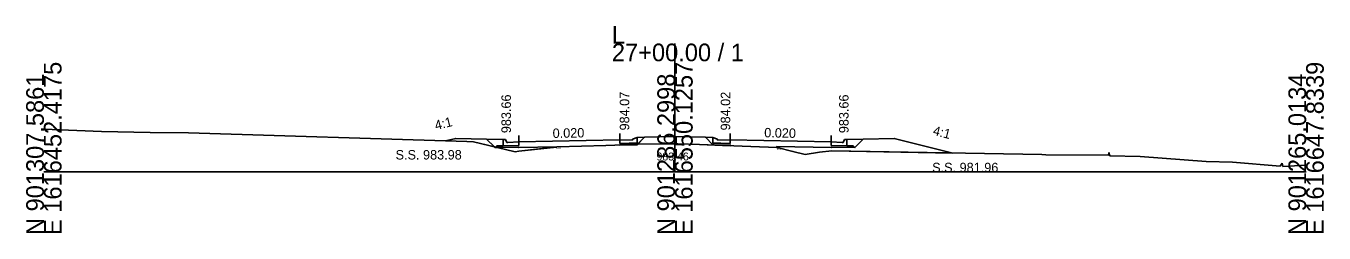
# Model space of a CAD drawing. Extents: x 1009 to 7438, y -1586 to 7964.
# Drawn here: x 2032.1 to 2237.7, y 4914 to 4946.9 of the extents above; entities that cross this region are included whole.
import ezdxf

# ---------------------------------------------------------------- set-up
doc = ezdxf.new("R2010")
doc.units = 0
for name, color, linetype in [('Exist Cross Section Cell', 7, 'Continuous'), ('Exist XS Center Line Elevation Label', 7, 'Continuous'), ('Exist XS Ground Line', 7, 'Continuous'), ('Prop XS Dump Level', 7, 'Continuous'), ('Prop XS Earthwork Shape', 7, 'Continuous'), ('Prop XS EOT Tick Mark', 7, 'Continuous'), ('Prop XS Finish Grade', 7, 'Continuous'), ('Prop XS Finish Grade CurbGutter', 7, 'Continuous'), ('Prop XS Finish Grade Earthwork', 7, 'Continuous'), ('Prop XS Finish Grade Pavement', 7, 'Continuous'), ('Prop XS Hydro Elevations', 7, 'Continuous'), ('Prop XS Pvmt Edge Slope', 7, 'Continuous'), ('Prop XS SE Text', 7, 'Continuous'), ('Prop XS Side Slope Text', 7, 'Continuous'), ('Prop XS SS Elevation Text', 7, 'Continuous'), ('Prop XS Subgrade CurbGutter', 7, 'Continuous'), ('Prop XS Subgrade Earthwork', 7, 'Continuous')]:
    doc.layers.add(name, color=color, linetype=linetype)

msp = doc.modelspace()

# ---------------------------------------------------------------- linework, layer by layer
at = {"layer": 'Exist Cross Section Cell'}
for p, q in [((2134.89, 4923.73), (2134.89, 4944.1)), ((2034.89, 4923.73), (2134.89, 4923.73)), ((2134.89, 4923.73), (2234.89, 4923.73))]:
    msp.add_line(p, q, dxfattribs=at)
at = {"layer": 'Exist XS Ground Line'}
for p, q in [((2034.89, 4930.52), (2044, 4930.17)), ((2044, 4930.17), (2051.73, 4930)), ((2051.73, 4930), (2057.78, 4929.95)), ((2057.78, 4929.95), (2101.91, 4928.54)), ((2101.91, 4928.54), (2102.99, 4928.5)), ((2102.99, 4928.5), (2109.54, 4926.94)), ((2129.05, 4928.13), (2133.45, 4928.22)), ((2133.45, 4928.22), (2134.89, 4928.19)), ((2134.89, 4928.19), (2135.33, 4928.18)), ((2135.33, 4928.18), (2138.79, 4928.1)), ((2109.54, 4926.94), (2110.16, 4927.01)), ((2110.16, 4927.01), (2116.2, 4927.7)), ((2116.2, 4927.7), (2123.91, 4927.95)), ((2123.91, 4927.95), (2128.14, 4928.1)), ((2128.14, 4928.1), (2129.05, 4928.13)), ((2138.79, 4928.1), (2146.91, 4927.77)), ((2146.91, 4927.77), (2151.08, 4927.59)), ((2151.08, 4927.59), (2153.57, 4927)), ((2153.57, 4927), (2155.53, 4926.52)), ((2155.53, 4926.52), (2157.78, 4926.85)), ((2157.78, 4926.85), (2159.76, 4927.07)), ((2159.76, 4927.07), (2193.04, 4926.48)), ((2193.04, 4926.48), (2193.66, 4926.47)), ((2193.66, 4926.47), (2203.57, 4926.4)), ((2203.57, 4926.4), (2203.62, 4926.82)), ((2203.62, 4926.82), (2203.8, 4926.28)), ((2203.8, 4926.28), (2208.58, 4926.17)), ((2208.58, 4926.17), (2219.04, 4925.38)), ((2219.04, 4925.38), (2223.21, 4925.27)), ((2223.21, 4925.27), (2230.8, 4924.63)), ((2230.8, 4924.63), (2231.09, 4925.12)), ((2231.09, 4925.12), (2231.21, 4924.61)), ((2231.21, 4924.61), (2234.89, 4924.83))]:
    msp.add_line(p, q, dxfattribs=at)
at = {"layer": 'Prop XS Dump Level'}
for p, q in [((2110.14, 4928.51), (2126.14, 4928.83)), ((2110.14, 4928.51), (2126.14, 4928.83)), ((2143.64, 4928.83), (2159.64, 4928.51)), ((2143.64, 4928.83), (2159.64, 4928.51))]:
    msp.add_line(p, q, dxfattribs=at)
at = {"layer": 'Prop XS Earthwork Shape'}
for points in [[(2105.05, 4928.95), (2100.14, 4929.05), (2098.55, 4928.65), (2101.91, 4928.54), (2102.99, 4928.5), (2106.29, 4927.72)], [(2129.05, 4928.13), (2133.45, 4928.22), (2134.89, 4928.19), (2135.33, 4928.18), (2138.79, 4928.1), (2143.64, 4927.9), (2143.64, 4927.92), (2143.64, 4928), (2140.9, 4928.06), (2139.72, 4929.24), (2139.67, 4929.24), (2134.89, 4929.34), (2130.12, 4929.24), (2130.07, 4929.24), (2128.95, 4928.12)], [(2157.78, 4926.85), (2159.76, 4927.07), (2178.92, 4926.73), (2169.64, 4929.05), (2164.73, 4928.95), (2163.39, 4927.61), (2159.64, 4927.68), (2159.64, 4927.6), (2151.02, 4927.77), (2151.02, 4927.59), (2151.08, 4927.59), (2153.57, 4927), (2155.53, 4926.52)], [(2106.29, 4927.72), (2106.46, 4927.67), (2106.39, 4927.61)], [(2106.71, 4927.61), (2106.39, 4927.61), (2106.46, 4927.67)], [(2109.54, 4926.94), (2110.16, 4927.01), (2116.11, 4927.69), (2116.11, 4927.72), (2110.14, 4927.6), (2110.14, 4927.68), (2106.71, 4927.61)], [(2126.14, 4928), (2126.14, 4928.03), (2128.14, 4928.1), (2128.83, 4928.12), (2128.89, 4928.06)], [(2128.83, 4928.12), (2128.95, 4928.12), (2128.89, 4928.06)]]:
    msp.add_lwpolyline(points, close=True, dxfattribs=at)
at = {"layer": 'Prop XS EOT Tick Mark'}
for p, q in [((2110.14, 4928.51), (2110.14, 4929.51)), ((2126.14, 4928.83), (2126.14, 4929.83)), ((2143.64, 4928.83), (2143.64, 4929.83)), ((2159.64, 4928.51), (2159.64, 4929.51))]:
    msp.add_line(p, q, dxfattribs=at)
at = {"layer": 'Prop XS Finish Grade'}
for p, q in [((2107.64, 4928.89), (2105.05, 4928.95)), ((2128.89, 4929.21), (2130.12, 4929.24)), ((2140.89, 4929.21), (2139.67, 4929.24)), ((2162.14, 4928.89), (2164.73, 4928.95))]:
    msp.add_line(p, q, dxfattribs=at)
at = {"layer": 'Prop XS Finish Grade CurbGutter'}
for p, q in [((2107.64, 4928.89), (2107.89, 4928.89)), ((2107.89, 4928.89), (2108.02, 4928.86)), ((2108.11, 4928.77), (2108.02, 4928.86)), ((2108.18, 4928.52), (2108.11, 4928.77)), ((2108.27, 4928.43), (2108.18, 4928.52)), ((2108.39, 4928.41), (2108.27, 4928.43)), ((2110.14, 4928.51), (2108.39, 4928.41)), ((2126.14, 4928.83), (2128.14, 4928.79)), ((2128.14, 4928.96), (2128.89, 4929.21)), ((2128.14, 4928.79), (2128.14, 4928.96)), ((2141.64, 4928.96), (2140.89, 4929.21)), ((2141.64, 4928.79), (2141.64, 4928.96)), ((2143.64, 4928.83), (2141.64, 4928.79)), ((2159.64, 4928.51), (2161.39, 4928.41)), ((2161.39, 4928.41), (2161.52, 4928.43)), ((2161.52, 4928.43), (2161.61, 4928.52)), ((2161.61, 4928.52), (2161.68, 4928.77)), ((2161.68, 4928.77), (2161.77, 4928.86)), ((2161.89, 4928.89), (2161.77, 4928.86)), ((2162.14, 4928.89), (2161.89, 4928.89))]:
    msp.add_line(p, q, dxfattribs=at)
at = {"layer": 'Prop XS Finish Grade Earthwork'}
for p, q in [((2100.14, 4929.05), (2098.55, 4928.65)), ((2105.05, 4928.95), (2100.14, 4929.05)), ((2130.12, 4929.24), (2134.89, 4929.34)), ((2134.89, 4929.34), (2139.67, 4929.24)), ((2164.73, 4928.95), (2169.64, 4929.05)), ((2169.64, 4929.05), (2178.92, 4926.73))]:
    msp.add_line(p, q, dxfattribs=at)
at = {"layer": 'Prop XS Finish Grade Pavement'}
for p, q in [((2110.14, 4928.51), (2126.14, 4928.83)), ((2143.64, 4928.83), (2159.64, 4928.51))]:
    msp.add_line(p, q, dxfattribs=at)
at = {"layer": 'Prop XS Pvmt Edge Slope'}
for p, q in [((2127.64, 4928.28), (2128.89, 4928.31)), ((2128.64, 4928.3), (2128.89, 4928.06)), ((2142.14, 4928.28), (2140.89, 4928.31)), ((2141.14, 4928.3), (2140.9, 4928.06)), ((2106.64, 4927.86), (2106.39, 4927.61)), ((2107.64, 4927.88), (2106.64, 4927.86)), ((2162.14, 4927.88), (2163.14, 4927.86)), ((2163.14, 4927.86), (2163.39, 4927.61))]:
    msp.add_line(p, q, dxfattribs=at)
at = {"layer": 'Prop XS Subgrade CurbGutter'}
for p, q in [((2107.64, 4927.88), (2107.64, 4928.89)), ((2110.14, 4928.51), (2110.14, 4927.93)), ((2126.14, 4928.83), (2126.14, 4928.25)), ((2126.14, 4928.25), (2127.64, 4928.28)), ((2128.89, 4928.31), (2128.89, 4929.21)), ((2140.89, 4928.31), (2140.89, 4929.21)), ((2143.64, 4928.25), (2142.14, 4928.28)), ((2143.64, 4928.83), (2143.64, 4928.25)), ((2159.64, 4928.51), (2159.64, 4927.93)), ((2162.14, 4927.88), (2162.14, 4928.89)), ((2110.14, 4927.93), (2107.64, 4927.88)), ((2159.64, 4927.93), (2162.14, 4927.88))]:
    msp.add_line(p, q, dxfattribs=at)
at = {"layer": 'Prop XS Subgrade Earthwork'}
for p, q in [((2106.39, 4927.61), (2105.05, 4928.95)), ((2128.89, 4928.06), (2130.07, 4929.24)), ((2140.9, 4928.06), (2139.72, 4929.24)), ((2163.39, 4927.61), (2164.73, 4928.95)), ((2110.14, 4927.68), (2106.39, 4927.61)), ((2116.11, 4927.72), (2110.14, 4927.6)), ((2110.14, 4927.6), (2110.14, 4927.68)), ((2116.11, 4927.72), (2116.11, 4927.69)), ((2126.14, 4928), (2128.89, 4928.06)), ((2126.14, 4927.92), (2126.14, 4928.03)), ((2126.14, 4927.92), (2126.14, 4928)), ((2143.64, 4928), (2140.9, 4928.06)), ((2143.64, 4927.92), (2143.64, 4928)), ((2143.64, 4927.92), (2143.64, 4927.9)), ((2151.02, 4927.77), (2151.02, 4927.59)), ((2151.02, 4927.77), (2159.64, 4927.6)), ((2159.64, 4927.6), (2159.64, 4927.68)), ((2159.64, 4927.68), (2163.39, 4927.61))]:
    msp.add_line(p, q, dxfattribs=at)

# ---------------------------------------------------------------- texts
at = {"layer": 'Exist Cross Section Cell'}
for s, p in [('L', (2124.89, 4944.1)), ('27+00.00 / 1', (2124.89, 4941.3))]:
    msp.add_text(s, height=2.8, dxfattribs=at).set_placement(p)
for s, p in [('E 1616452.4175', (2037.69, 4913.73)), ('E 1616550.1257', (2137.69, 4913.73)), ('E 1616647.8339', (2237.69, 4913.73)), ('N 901307.5861', (2034.89, 4913.73)), ('N 901286.2998', (2134.89, 4913.73)), ('N 901265.0134', (2234.89, 4913.73))]:
    msp.add_text(s, height=2.8, rotation=90, dxfattribs=at).set_placement(p)
at = {"layer": 'Exist XS Center Line Elevation Label'}
msp.add_text('983.46', height=1.25, dxfattribs=at).set_placement((2131.96, 4925.56))
at = {"layer": 'Prop XS Dump Level'}
for p in [(2116.11, 4927.39), (2116.11, 4927.39), (2151.02, 4927.29), (2151.02, 4927.29)]:
    msp.add_text('Eop', height=0.3, dxfattribs=at).set_placement(p)
at = {"layer": 'Prop XS Hydro Elevations'}
for s, p in [('983.66', (2108.89, 4929.89)), ('984.07', (2127.64, 4930.32)), ('984.02', (2143.64, 4930.32)), ('983.66', (2162.39, 4929.89))]:
    msp.add_text(s, height=1.5, rotation=90, dxfattribs=at).set_placement(p)
at = {"layer": 'Prop XS SE Text'}
for rotation, p in [(1.1458, (2115.52, 4929.12)), (358.8542, (2149.02, 4929.23))]:
    msp.add_text('0.020', height=1.5, rotation=rotation, dxfattribs=at).set_placement(p)
at = {"layer": 'Prop XS Side Slope Text'}
for rotation, p in [(14.0362, (2097.02, 4930.36)), (345.9638, (2175.66, 4929.63))]:
    msp.add_text('4:1', height=1.5, rotation=rotation, dxfattribs=at).set_placement(p)
at = {"layer": 'Prop XS SS Elevation Text'}
for s, p in [('S.S. 983.98', (2090.62, 4925.71)), ('S.S. 981.96', (2175.64, 4923.69))]:
    msp.add_text(s, height=1.5, dxfattribs=at).set_placement(p)

doc.saveas('drawing.dxf')
